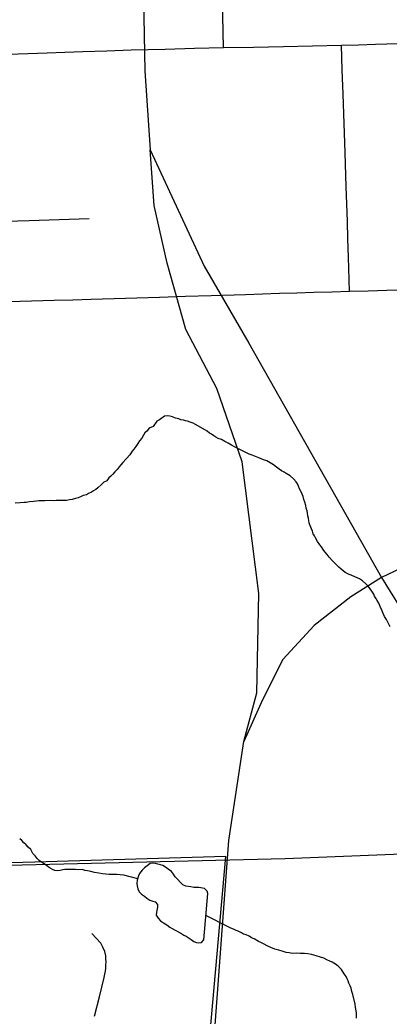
# Model space of a CAD drawing. Extents: x 103424 to 286016, y 38711 to 110967.
# Drawn here: x 142594 to 144378, y 96372 to 101182 of the extents above; entities that cross this region are included whole.
import ezdxf

# ---------------------------------------------------------------- set-up
doc = ezdxf.new("R2010")
doc.units = 0
for name, color, linetype in [('GM_X_City_Street', 7, 'Continuous'), ('GM_X_Corporation', 7, 'Continuous'), ('GM_X_County_Road', 7, 'Continuous'), ('GM_X_Minor_Lake', 7, 'Continuous'), ('GM_X_Minor_River', 7, 'Continuous'), ('GM_X_Rail_Line', 7, 'Continuous'), ('GM_X_Township_Road', 7, 'Continuous'), ('GM_X_US_Route', 7, 'Continuous')]:
    doc.layers.add(name, color=color, linetype=linetype)

msp = doc.modelspace()

# ---------------------------------------------------------------- linework, layer by layer
at = {"layer": 'GM_X_City_Street'}
for points in [[(143577.5, 101048.5), (143574.7, 101202), (143572, 101355.4), (143569.9, 101492.4), (143568.2, 101581.2), (143566.5, 101669.9), (143563.4, 101808.9), (143560.3, 101947.8), (143557, 102103.2), (143554.3, 102232.8), (143551.6, 102362.5), (143548.3, 102517.9), (143545, 102673.2), (143540.7, 102838.2), (143536.5, 102995.7), (143532.3, 103153.2), (143529, 103289.6), (143525.6, 103426)], [(144186.3, 99871.8), (144181.5, 100036.8), (144179, 100123.9), (144176.4, 100210.8), (144170.8, 100375.8), (144165.1, 100540.8), (144160.3, 100681.8), (144155.5, 100822.8), (144151.4, 100941.3), (144147.3, 101059.8)], [(141992.8, 100195), (142144.8, 100196.7), (142309.8, 100202.3), (142474.8, 100207.8), (142639.7, 100213.4), (142784.4, 100218.2), (142929.1, 100223.1)]]:
    msp.add_lwpolyline(points, dxfattribs=at)
at = {"layer": 'GM_X_Corporation'}
for points in [[(138975.4, 97011.8), (139429.1, 97024), (139728.9, 97032.9), (143874.9, 97133.2), (145163.5, 97184.6), (148487, 97291.3), (148594.2, 97294.7), (148509.9, 101119.2), (148505.8, 101377.4), (148500.5, 101714.1), (148494.2, 102114.7), (148366.4, 110242.2), (148366.5, 110284), (148354.5, 110967.2), (119699, 110967.2)], [(133864.7, 96896.9), (134160.1, 96903.7), (134428.7, 96909.8), (134521, 96911.4), (134811.5, 96916.5), (135855.2, 96940.7), (137335.3, 96972.9), (137876.9, 96984.5), (138414.7, 96996.6), (138695.1, 97004.2), (138975.4, 97011.8), (139429.1, 97024), (139728.9, 97032.9), (143874.9, 97133.2), (145163.5, 97184.6), (148487, 97291.3), (148594.2, 97294.7), (148595.4, 97226.9), (148833, 83560.2)], [(143449, 95569.5), (143589.8, 97142.1), (142666.1, 97115.6), (142261.9, 97103.9), (141971.6, 97095.6), (141703.2, 97087.9), (139897.5, 97036.6), (139726.6, 97031.4), (138775.3, 97009.2)]]:
    msp.add_lwpolyline(points, dxfattribs=at)
at = {"layer": 'GM_X_County_Road'}
msp.add_lwpolyline([(141724.9, 99797.4), (141848.7, 99799.8), (142013.7, 99805), (142139.6, 99808.9), (142265.5, 99812.9), (142430.5, 99818), (142595.5, 99823), (142760.5, 99828.1), (142849.7, 99830.8), (142938.9, 99833.6), (143103.9, 99838.7), (143268.9, 99843.8), (143393.7, 99847.7), (143518.4, 99851.5), (143683.4, 99856.6), (143848.4, 99861.6), (143931.6, 99864.1), (144014.7, 99866.6), (144100.5, 99869.2), (144186.3, 99871.8), (144276.9, 99874.4), (144367.5, 99877), (144523.3, 99881.5)], dxfattribs=at)
at = {"layer": 'GM_X_Minor_Lake'}
msp.add_line((143483.5, 96739.8), (143501.9, 96963.4), dxfattribs=at)
msp.add_lwpolyline([(143501.9, 96963.4), (143498.1, 96975.6), (143486.3, 96987.9), (143458.2, 96992.5), (143434.1, 96992.9), (143420, 96995.2), (143396, 96999.7), (143382, 97006), (143370.2, 97016.3), (143356.4, 97030.7), (143344.6, 97045), (143336.8, 97057.3), (143326.9, 97069.6), (143311.1, 97082), (143297.2, 97090.3), (143285.3, 97098.6), (143273.3, 97102.8), (143261.2, 97105.1), (143249.3, 97109.3), (143235.2, 97109.6), (143223.1, 97107.8), (143208.8, 97098), (143196.6, 97088.1), (143184.3, 97076.2), (143171.9, 97060.3), (143167.6, 97048.3), (143161.2, 97028.2), (143158.9, 97012.2), (143160.7, 97000), (143164.4, 96985.8), (143170.2, 96971.6), (143182.1, 96961.3), (143195.9, 96950.9), (143207.8, 96940.6), (143221.7, 96932.3), (143235.7, 96926), (143247.7, 96923.7), (143259.5, 96911.4), (143259.3, 96897.3), (143254.8, 96873.2), (143252.5, 96859.1), (143262.3, 96844.8), (143274.1, 96832.5), (143288, 96822.1), (143303.9, 96811.8), (143317.8, 96801.4), (143329.7, 96795.1), (143343.6, 96786.8), (143371.5, 96772.2), (143385.4, 96761.8), (143397.4, 96757.6), (143421.2, 96741), (143435.1, 96732.7), (143447, 96726.4), (143459.1, 96726.2), (143471.2, 96727.9), (143483.5, 96739.8)], dxfattribs=at)
at = {"layer": 'GM_X_Minor_River'}
for points in [[(143551.2, 99161.4), (143541, 99167.3), (143530.8, 99173.2), (143520.5, 99181.1), (143510.4, 99186.9), (143498.1, 99196.8), (143457.3, 99220.3), (143443, 99228.2), (143430.8, 99234), (143416.6, 99239.8), (143404.4, 99243.6), (143394.3, 99245.5), (143384.1, 99249.3), (143372, 99251.1), (143361.8, 99255), (143345.6, 99258.7), (143331.4, 99264.5), (143319.2, 99268.4), (143305.1, 99270.1), (143293, 99267.9), (143269.1, 99251.3), (143255.1, 99245), (143237.4, 99218.4), (143219.4, 99210), (143207.5, 99195.7), (143197.6, 99187.4), (143191.7, 99177.2), (143183.9, 99162.9), (143172, 99148.6), (143164.2, 99136.3), (143154.4, 99122), (143144.5, 99109.7), (143136.6, 99099.4), (143124.8, 99081), (143091.2, 99044.1), (143081.3, 99033.8), (143073.4, 99023.5), (143063.5, 99011.3), (143053.6, 98998.9), (143043.7, 98988.7), (143033.8, 98978.4), (143023.9, 98970.1), (143014.1, 98955.8), (143000.1, 98949.5), (142988.1, 98939.2), (142970.3, 98922.7), (142960.3, 98914.5), (142950.3, 98908.2), (142940.4, 98902), (142926.4, 98895.7), (142916.4, 98889.4), (142900.3, 98885.1), (142890.3, 98880.9), (142876.3, 98874.6), (142862.2, 98870.3), (142846.2, 98865.9), (142834.1, 98863.7), (142820, 98861.4), (142801.9, 98861.1), (142783.7, 98860.8), (142769.6, 98860.5), (142757.5, 98860.3), (142741.3, 98862), (142715.1, 98859.6), (142697, 98859.2), (142684.9, 98859), (142674.8, 98858.8), (142660.7, 98856.6), (142640.6, 98854.2), (142624.5, 98851.9), (142614.4, 98851.7), (142596.3, 98849.3), (142572.1, 98848.9)], [(144382.7, 98251), (144374.3, 98267), (144365.9, 98287.1), (144355.6, 98301), (144349.3, 98315.1), (144342.9, 98331.1), (144334.5, 98349.1), (144328.2, 98365.2), (144319.9, 98379.2), (144313.7, 98389.2), (144307.4, 98399.2), (144303.2, 98409.2), (144297, 98419.2), (144282.5, 98439.1), (144274.2, 98449.1), (144266, 98459), (144249.6, 98472.9), (144235.3, 98482.7), (144223.1, 98488.6), (144212.9, 98492.4), (144194.6, 98500.2), (144184.5, 98504), (144166.1, 98513.8), (144155.9, 98521.7), (144145.7, 98529.6), (144135.4, 98539.5), (144125.1, 98549.4), (144114.9, 98559.4), (144104.6, 98569.3), (144088.1, 98587.2), (144077.8, 98601.1), (144067.5, 98613.1), (144059.2, 98625), (144050.9, 98637), (144042.7, 98647), (144032.3, 98662.9), (144021.9, 98680.9), (144017.7, 98691), (144011.4, 98700.9), (144007.2, 98713), (143994.5, 98743.1), (143992.3, 98753.1), (143990.1, 98763.2), (143987.9, 98775.3), (143985.7, 98787.4), (143983.4, 98799.4), (143981.2, 98811.5), (143976.9, 98823.6), (143974.7, 98837.7), (143970.3, 98853.7), (143966.1, 98865.8), (143961.8, 98879.9), (143957.6, 98891.9), (143951.3, 98905.9), (143945, 98918), (143940.7, 98930), (143934.5, 98942), (143928.2, 98952), (143915.9, 98965.9), (143899.5, 98979.8), (143881.1, 98991.6), (143870.9, 98997.4), (143858.7, 99005.3), (143846.4, 99013.2), (143834.1, 99023), (143819.8, 99032.9), (143803.5, 99042.7), (143787.2, 99052.5), (143770.9, 99058.3), (143748.6, 99068), (143732.3, 99073.7), (143716.1, 99079.5), (143701.8, 99085.3), (143685.6, 99093.1), (143669.3, 99100.9), (143653, 99108.7), (143634.7, 99118.5), (143616.3, 99128.2), (143600, 99138), (143583.7, 99145.8), (143567.4, 99155.6), (143551.2, 99161.4)], [(143163.2, 97034.5), (143096.6, 97052.1), (143078.5, 97053.8), (143062.3, 97055.5), (143042.1, 97055.2), (143026, 97054.9), (143009.8, 97056.6), (142993.6, 97058.4), (142975.4, 97062.1), (142955.2, 97065.8), (142936.9, 97069.5), (142920.7, 97073.2), (142908.6, 97075), (142896.4, 97078.9), (142878.2, 97078.5), (142862.1, 97080.3), (142841.9, 97079.9), (142825.8, 97079.6), (142811.6, 97079.3), (142801.6, 97077.2), (142789.5, 97074.9), (142777.5, 97072.7), (142763.3, 97074.4), (142751.1, 97080.3), (142740.9, 97086.2), (142730.7, 97092), (142720.5, 97099.9), (142708.2, 97107.8), (142698, 97115.7), (142687.8, 97123.6), (142677.5, 97133.5), (142667.2, 97145.5), (142656.9, 97157.4), (142646.5, 97175.4), (142634.2, 97187.3), (142623.8, 97199.2), (142613.6, 97209.1), (142603.3, 97219.1), (142593.1, 97227)], [(144189.8, 96518.1), (144183.5, 96530.2), (144179.3, 96542.2), (144175.1, 96552.2), (144170.9, 96562.3), (144160.5, 96576.2), (144148.1, 96596.2), (144131.6, 96612.1), (144119.4, 96621.9), (144103, 96631.7), (144090.8, 96637.6), (144076.6, 96643.4), (144062.3, 96651.2), (144046.1, 96657), (144025.8, 96662.7), (144003.5, 96668.4), (143985.3, 96672.1), (143969.1, 96673.8), (143948.9, 96673.4), (143928.7, 96675.1), (143910.6, 96674.8), (143894.4, 96676.5), (143880.2, 96678.3), (143866, 96684.1), (143845.7, 96689.8), (143825.4, 96695.5), (143807.1, 96703.2), (143788.8, 96711), (143774.6, 96718.8), (143758.3, 96726.6), (143746.1, 96732.4), (143725.7, 96744.2), (143713.5, 96750), (143701.2, 96757.9), (143687, 96763.7), (143674.8, 96767.5), (143664.6, 96773.4), (143648.3, 96781.2), (143638.2, 96785), (143626, 96790.9), (143613.8, 96796.7), (143603.6, 96800.6), (143493.2, 96857.9)], [(144220.9, 96361.1), (144220.7, 96373.2), (144220.5, 96385.4), (144218.2, 96397.4), (144215.9, 96413.6), (144213.6, 96429.7), (144202.7, 96476), (144198.4, 96490), (144194.1, 96506.1), (144189.8, 96518.1)]]:
    msp.add_lwpolyline(points, dxfattribs=at)
at = {"layer": 'GM_X_Rail_Line'}
for points in [[(137692.3, 110967.2), (138138.1, 109679.2), (138408.3, 109078.7), (138677.5, 108603.7), (138918.6, 108248.2), (139261.9, 107833.4), (140159, 106858.1), (141739.2, 105158.7), (142002, 104828.4), (142224.1, 104518.7), (142496.1, 104114.5), (142678.9, 103751), (142863.4, 103364.1), (143049.2, 102902.7), (143160, 102337.9), (143182.5, 101857), (143187.4, 101457.2), (143197, 100936.1), (143224.2, 100553.7)], [(145062.3, 101087.2), (145133.1, 98750.6), (145036.7, 98665.1), (144842.4, 98634.3), (144555.5, 98590.2), (144341.8, 98489.2)], [(143224.2, 100553.7), (143484.2, 99992.8), (143699.8, 99621.1), (144341.8, 98489.2)], [(143676.2, 97697.4), (143739, 97933.4), (143748.4, 98411.8), (143667.3, 99048.6), (143546.1, 99401.3), (143395.8, 99686.2), (143305.1, 100007), (143242.7, 100286.2), (143224.2, 100553.7)], [(144341.8, 98489.2), (144192.9, 98396.4), (144016.4, 98257.8), (143863.9, 98092.9), (143766.7, 97898.1), (143676.2, 97697.4)], [(144341.8, 98489.2), (144474.8, 98274.3), (144667.5, 98036.9), (144876.4, 97881.4), (145123.7, 97786.6), (145352.5, 97712.8), (145587.3, 97721.7), (145889.5, 97774.7), (146738.6, 97968.8), (147140.1, 98060.3), (147395.4, 98110), (147814.7, 98171.3), (150960.4, 98176.7)], [(133875.3, 84761), (134206.1, 85023.5), (134695.7, 85421.3), (135168.4, 85804.7), (135472.6, 86146.8), (135770.9, 86563.5), (136107.4, 87051.7), (138204.8, 90053), (139003.6, 91176.8), (139218.1, 91468.2), (139423.2, 91640.3), (139671.2, 91822), (140345.3, 92305.3), (142112.2, 93585.6), (142557.7, 93916.9), (142922.5, 94241.9), (143182.7, 94627.5), (143325.5, 94997.6), (143391, 95277.5), (143535.3, 96306.5), (143604.3, 97220.4), (143676.2, 97697.4)]]:
    msp.add_lwpolyline(points, dxfattribs=at)
at = {"layer": 'GM_X_Township_Road'}
msp.add_lwpolyline([(142954.5, 96371.2), (142978, 96465.1), (143001.5, 96558.9), (143004.8, 96573.5), (143007.3, 96588.3), (143009.1, 96603.2), (143010.1, 96618.1), (143010.6, 96633.1), (143010.1, 96648.1), (143008.9, 96663.1), (143004, 96683.8), (142995.4, 96704.7), (142985, 96724.2), (142941.4, 96771)], dxfattribs=at)
at = {"layer": 'GM_X_US_Route'}
msp.add_lwpolyline([(142539.2, 101016.4), (142632.2, 101019.8), (142725.2, 101023.2), (142811.3, 101026.4), (142897.5, 101029.5), (143014.4, 101033.1), (143131.3, 101036.7), (143296.3, 101041.1), (143436.9, 101044.8), (143577.5, 101048.5), (143722.6, 101050.8), (143867.7, 101053.1), (144007.5, 101056.4), (144147.3, 101059.8), (144229.9, 101062), (144312.5, 101064.2), (144475.6, 101068.8), (144570, 101072.2), (144586.6, 101072.8)], dxfattribs=at)
msp.add_lwpolyline([(142539.2, 101016.4), (142632.2, 101019.8), (142725.2, 101023.2), (142811.3, 101026.4), (142897.5, 101029.5), (143014.4, 101033.1), (143131.3, 101036.7), (143296.3, 101041.1), (143436.9, 101044.8), (143577.5, 101048.5), (143722.6, 101050.8), (143867.7, 101053.1), (144007.5, 101056.4), (144147.3, 101059.8), (144229.9, 101062), (144312.5, 101064.2), (144475.6, 101068.8), (144570, 101072.2), (144586.6, 101072.8)], dxfattribs=at)

doc.saveas('drawing.dxf')
